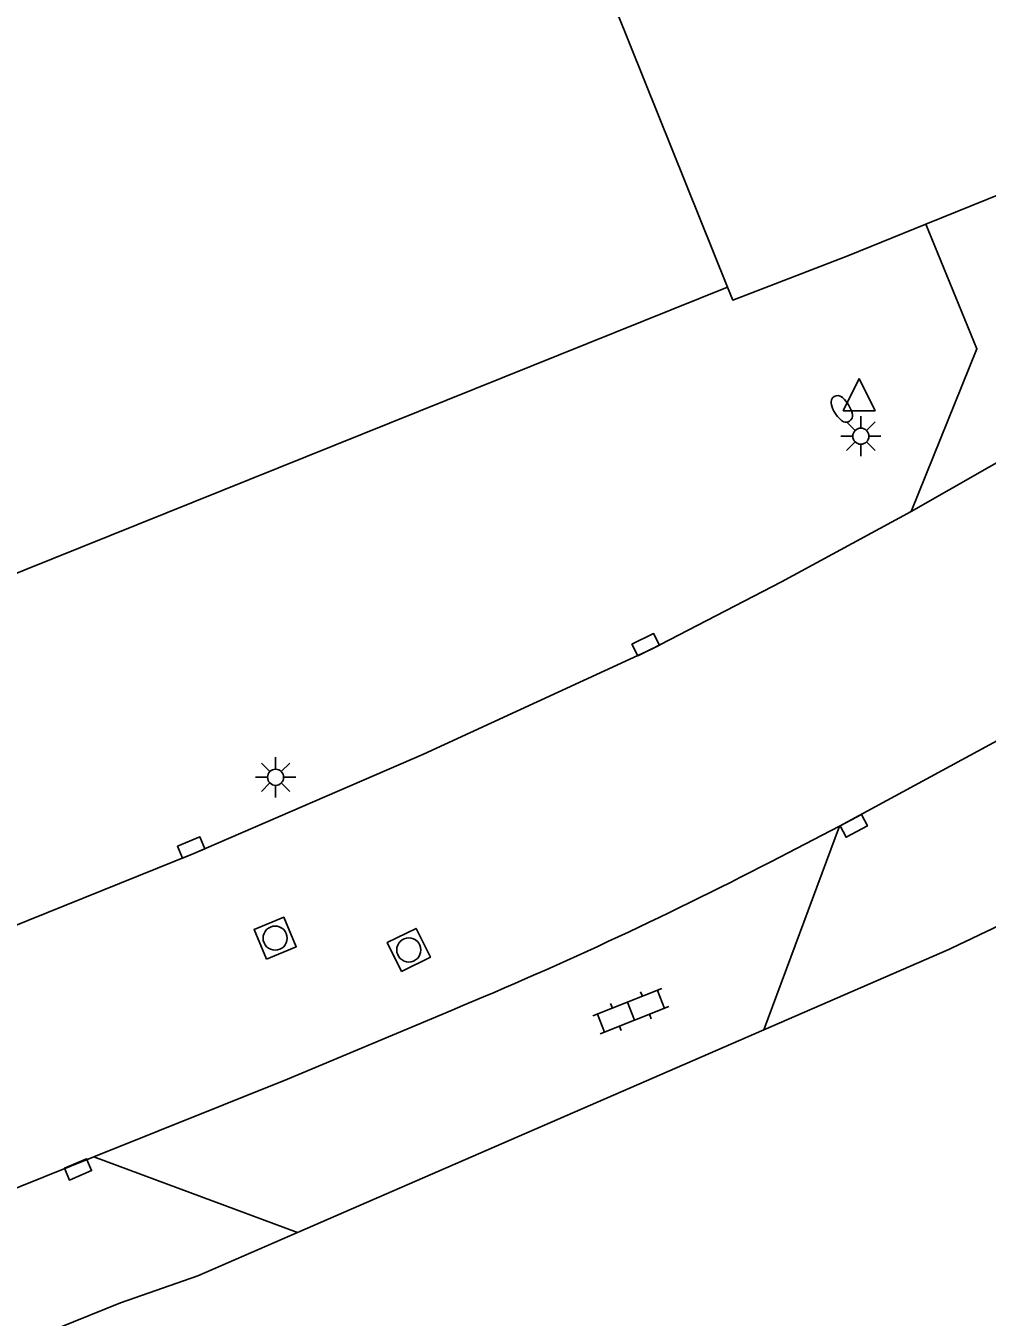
# Model space of a CAD drawing. Extents: x 126000 to 131009, y 393000 to 395500.
# Drawn here: x 130509.99 to 130539.84, y 394017.96 to 394058.07 of the extents above; entities that cross this region are included whole.
import ezdxf

# ---------------------------------------------------------------- set-up
doc = ezdxf.new("R2010")
doc.units = 0
for name, color, linetype in [('gg-afsc-hekwerk', 7, 'Continuous'), ('gg-bbg-hoofdgebouw', 7, 'Continuous'), ('gg-knt-verharding', 7, 'Continuous'), ('gt-symb-brandkraan', 7, 'Continuous'), ('gt-symb-klinker verharding', 7, 'Continuous'), ('gt-symb-kolk', 7, 'Continuous'), ('gt-symb-lichtmast', 7, 'Continuous'), ('gt-symb-rioolschacht', 7, 'Continuous'), ('gt-symb-waterafsluiter', 7, 'Continuous')]:
    doc.layers.add(name, color=color, linetype=linetype)

# ---------------------------------------------------------------- blocks, each defined once
blk = doc.blocks.new('gt0-BR')
at = {"layer": 'gt-symb-brandkraan'}
for centre, radius, start, end in [((-0.244, 0), 0.206, 107.5669, 252.4331), ((0.599, -2.664), 3, 106.892, 107.5669), ((0, -0.691), 0.938, 73.108, 106.892), ((-0.599, -2.664), 3, 72.4331, 73.108), ((0.244, 0), 0.206, 287.567, 72.4331), ((0.599, 2.664), 3, 252.4331, 253.108), ((0, 0.691), 0.938, 253.108, 286.8921), ((-0.599, 2.664), 3, 286.8921, 287.567)]:
    blk.add_arc(centre, radius, start, end, dxfattribs=at)
blk = doc.blocks.new('gt0-KOLK')
at = {"layer": 'gt-symb-kolk'}
blk.add_lwpolyline([(0, 0), (0.375, 0), (0.375, 0.4), (-0.375, 0.4), (-0.375, 0), (0, 0)], dxfattribs=at)
blk = doc.blocks.new('gt0-WAFSL')
at = {"layer": 'gt-symb-waterafsluiter'}
for p, q in [((-0.5, -0.333), (0, 0.667)), ((0, 0.667), (0.5, -0.333)), ((0.5, -0.333), (-0.5, -0.333))]:
    blk.add_line(p, q, dxfattribs=at)
blk = doc.blocks.new('gt0-LMAST')
at = {"layer": 'gt-symb-lichtmast'}
for p, q in [((-0.182, 0.173), (-0.447, 0.438)), ((-0.005, 0.246), (-0.005, 0.621)), ((0.172, 0.173), (0.437, 0.438)), ((-0.255, -0.004), (-0.63, -0.004)), ((-0.182, -0.181), (-0.447, -0.446)), ((-0.005, -0.254), (-0.005, -0.629)), ((0.437, -0.446), (0.172, -0.181)), ((0.245, -0.004), (0.62, -0.004))]:
    blk.add_line(p, q, dxfattribs=at)
blk.add_circle((-0.005, -0.004), 0.25, dxfattribs=at)
blk = doc.blocks.new('gt0-KL1')
at = {"layer": 'gt-symb-klinker verharding'}
for p, q in [((-0.5, 0.3), (-0.5, 0.45)), ((0.5, 0.3), (0.5, 0.45)), ((-1.15, 0.3), (1.15, 0.3)), ((-1, -0.3), (-1, 0.3)), ((0, -0.3), (0, 0.3)), ((1, -0.3), (1, 0.3)), ((-1.15, -0.3), (1.15, -0.3)), ((-0.5, -0.45), (-0.5, -0.3)), ((0.5, -0.45), (0.5, -0.3))]:
    blk.add_line(p, q, dxfattribs=at)
blk = doc.blocks.new('gt0-RS')
at = {"layer": 'gt-symb-rioolschacht'}
blk.add_lwpolyline([(-0.5, -0.5), (0.5, -0.5), (0.5, 0.5), (-0.5, 0.5)], close=True, dxfattribs=at)
blk.add_circle((0, 0), 0.375, dxfattribs=at)

msp = doc.modelspace()

# ---------------------------------------------------------------- linework, layer by layer
at = {"layer": 'gg-afsc-hekwerk'}
for p, q in [((130543.14, 394054.028), (130537.936, 394051.915)), ((130538.667, 394029.397), (130532.904, 394026.892)), ((130518.424, 394020.596), (130532.904, 394026.892))]:
    msp.add_line(p, q, dxfattribs=at)
for points in [[(130537.936, 394051.915), (130535.51, 394050.93), (130531.942, 394049.557), (130531.777, 394049.958)], [(130467.382, 394000), (130512.924, 394018.409), (130515.323, 394019.248), (130518.424, 394020.596)]]:
    msp.add_lwpolyline(points, dxfattribs=at)
msp.add_arc((130485.487, 394142.892), 125.337, 295.10627, 305.67074, dxfattribs=at)
at = {"layer": 'gg-bbg-hoofdgebouw'}
msp.add_line((130531.777, 394049.958), (130444.499, 394014.826), dxfattribs=at)
msp.add_lwpolyline([(130493.733, 394153.26), (130498.273, 394148.529), (130501.077, 394145.517), (130499.4, 394143.875), (130499.894, 394143.383), (130498.035, 394141.592), (130497.552, 394142.097), (130495.512, 394140.172), (130531.777, 394049.958)], dxfattribs=at)
at = {"layer": 'gg-knt-verharding'}
for p, q in [((130532.904, 394026.892), (130535.252, 394033.219)), ((130535.252, 394033.219), (130533.122, 394032.109)), ((130512.101, 394022.943), (130518.424, 394020.596))]:
    msp.add_line(p, q, dxfattribs=at)
for points in [[(130537.936, 394051.915), (130539.521, 394048.042), (130537.476, 394042.992)], [(130544.677, 394047.168), (130541.095, 394045.048), (130537.476, 394042.992)], [(130535.252, 394033.219), (130541.88, 394036.812), (130548.417, 394040.569), (130552.736, 394043.333), (130555.569, 394045.281)], [(130449.61, 394005.902), (130472.166, 394015.046), (130486.522, 394020.793), (130515.199, 394032.369), (130522.337, 394035.451), (130529.397, 394038.706), (130533.458, 394040.809), (130537.476, 394042.992)], [(130522.905, 394027.37), (130518.108, 394025.353), (130512.101, 394022.943)], [(130512.101, 394022.943), (130503.677, 394019.564), (130489.289, 394013.718), (130474.943, 394007.991), (130464.67, 394003.84)]]:
    msp.add_lwpolyline(points, dxfattribs=at)
msp.add_arc((130473.314, 394147.669), 130.119, 292.4031, 297.36392, dxfattribs=at)

# ---------------------------------------------------------------- block references
at = {"layer": 'gt-symb-brandkraan', "rotation": 121.59249156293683}
msp.add_blockref('gt0-BR', (130535.326, 394046.175), dxfattribs=at)
at = {"layer": 'gt-symb-klinker verharding', "rotation": -158.46463512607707}
msp.add_blockref('gt0-KL1', (130528.778, 394027.468), dxfattribs=at)
at = {"layer": 'gt-symb-kolk'}
for p, rotation in [((130529.324, 394038.672), 26.283312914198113), ((130535.605, 394033.398), -151.97468393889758), ((130515.199, 394032.369), 22.7168717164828), ((130511.527, 394022.739), -157.04963698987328)]:
    msp.add_blockref('gt0-KOLK', p, dxfattribs=dict(at, rotation=rotation))
at = {"layer": 'gt-symb-lichtmast'}
for p in [(130535.923, 394045.331), (130517.748, 394034.737)]:
    msp.add_blockref('gt0-LMAST', p, dxfattribs=at)
at = {"layer": 'gt-symb-rioolschacht'}
for p, rotation in [((130517.728, 394029.737), 22.95036301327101), ((130521.88, 394029.371), 26.36005820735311)]:
    msp.add_blockref('gt0-RS', p, dxfattribs=dict(at, rotation=rotation))
at = {"layer": 'gt-symb-waterafsluiter'}
msp.add_blockref('gt0-WAFSL', (130535.866, 394046.453), dxfattribs=at)

doc.saveas('drawing.dxf')
